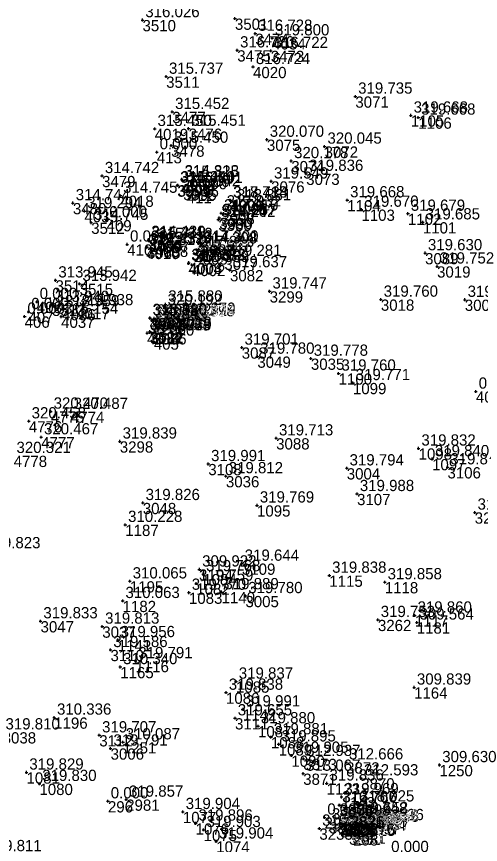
# Model space of a CAD drawing. Extents: x -829398 to -819400, y -1074439 to -1067977.
# Drawn here: x -820826.2 to -820776.6, y -1069859.2 to -1069770.8 of the extents above; entities that cross this region are included whole.
import ezdxf

# ---------------------------------------------------------------- set-up
doc = ezdxf.new("R2010")
doc.units = 0
for name, color, linetype in [('Vrstva 60', 7, 'Continuous'), ('Vrstva 61', 7, 'Continuous'), ('Čísla bodů_doměření_2012', 7, 'Continuous')]:
    doc.layers.add(name, color=color, linetype=linetype)

# ---------------------------------------------------------------- blocks, each defined once
blk = doc.blocks.new('BOD')
at = {"layer": 'Čísla bodů_doměření_2012'}
for p, q in [((-0.15, 0), (0.15, 0)), ((0, -0.15), (0, 0.15))]:
    blk.add_line(p, q, dxfattribs=at)

msp = doc.modelspace()

# ---------------------------------------------------------------- block references
at = {"layer": 'Vrstva 60'}
for p in [(-820812.71, -1069771.21), (-820812.71, -1069771.21), (-820802.837, -1069771.056), (-820802.837, -1069771.056), (-820800.663, -1069772.662), (-820800.663, -1069772.662), (-820798.853, -1069773.15), (-820798.853, -1069773.15), (-820802.592, -1069774.439), (-820802.592, -1069774.439), (-820799.004, -1069774.491), (-820799.004, -1069774.491), (-820800.902, -1069776.216), (-820800.902, -1069776.216), (-820810.183, -1069777.248), (-820810.183, -1069777.248), (-820789.975, -1069779.37), (-820789.975, -1069779.37), (-820809.528, -1069781.008), (-820809.528, -1069781.008), (-820784.053, -1069781.39), (-820784.053, -1069781.39), (-820783.25, -1069781.613), (-820783.25, -1069781.613), (-820811.404, -1069782.823), (-820811.404, -1069782.823), (-820807.782, -1069782.8), (-820807.782, -1069782.8), (-820799.422, -1069783.976), (-820799.422, -1069783.976), (-820809.655, -1069784.609), (-820809.655, -1069784.609), (-820793.254, -1069784.708), (-820793.254, -1069784.708), (-820811.18, -1069785.31), (-820796.822, -1069786.258), (-820796.822, -1069786.258), (-820795.226, -1069787.614), (-820795.226, -1069787.614), (-820817.03, -1069787.852), (-820817.03, -1069787.852), (-820808.51, -1069788.243), (-820808.51, -1069788.243), (-820808.505, -1069788.191), (-820808.505, -1069788.191), (-820798.969, -1069788.429), (-820798.969, -1069788.429), (-820808.997, -1069788.879), (-820808.997, -1069788.879), (-820808.939, -1069788.84), (-820808.939, -1069788.84), (-820808.359, -1069789.252), (-820808.359, -1069789.252), (-820808.122, -1069788.899), (-820808.122, -1069788.899), (-820807.99, -1069789.58), (-820807.71, -1069789.33), (-820815.081, -1069789.956), (-820815.081, -1069789.956), (-820803.336, -1069790.454), (-820803.336, -1069790.454), (-820803.304, -1069790.466), (-820803.304, -1069790.466), (-820790.836, -1069790.433), (-820790.836, -1069790.433), (-820820.141, -1069790.746), (-820820.141, -1069790.746), (-820802.926, -1069790.754), (-820802.926, -1069790.754), (-820818.912, -1069791.602), (-820818.912, -1069791.602), (-820804.294, -1069791.834), (-820804.294, -1069791.834), (-820804.016, -1069791.412), (-820804.016, -1069791.412), (-820789.325, -1069791.447), (-820789.325, -1069791.447), (-820784.356, -1069791.874), (-820784.356, -1069791.874), (-820818.188, -1069792.841), (-820818.188, -1069792.841), (-820816.55, -1069792.57), (-820804.608, -1069792.513), (-820804.608, -1069792.513), (-820804.599, -1069792.52), (-820804.599, -1069792.52), (-820804.507, -1069792.331), (-820804.507, -1069792.331), (-820782.764, -1069792.796), (-820782.764, -1069792.796), (-820812.071, -1069794.661), (-820812.071, -1069794.661), (-820812.028, -1069794.771), (-820812.028, -1069794.771), (-820811.325, -1069794.89), (-820811.325, -1069794.89), (-820814.34, -1069795.16), (-820812.309, -1069795.529), (-820812.309, -1069795.529), (-820812.222, -1069795.459), (-820812.222, -1069795.459), (-820811.398, -1069795.298), (-820811.398, -1069795.298), (-820806.896, -1069795.74), (-820806.896, -1069795.74), (-820806.558, -1069795.361), (-820806.558, -1069795.361), (-820806.422, -1069795.155), (-820806.422, -1069795.155), (-820806.421, -1069795.162), (-820806.421, -1069795.162), (-820807.176, -1069796.124), (-820807.176, -1069796.124), (-820782.527, -1069796.087), (-820782.527, -1069796.087), (-820807.805, -1069797.187), (-820807.805, -1069797.187), (-820807.761, -1069797.116), (-820807.761, -1069797.116), (-820807.429, -1069797.344), (-820807.429, -1069797.344), (-820803.964, -1069796.683), (-820803.964, -1069796.683), (-820781.248, -1069797.504), (-820781.248, -1069797.504), (-820803.365, -1069797.904), (-820803.365, -1069797.904), (-820821.999, -1069798.995), (-820821.999, -1069798.995), (-820819.425, -1069799.364), (-820819.425, -1069799.364), (-820799.131, -1069800.171), (-820799.131, -1069800.171), (-820787.251, -1069801.046), (-820787.251, -1069801.046), (-820778.284, -1069801.062), (-820778.284, -1069801.062), (-820823.99, -1069801.29), (-820822.371, -1069801.6), (-820822.371, -1069801.6), (-820819.792, -1069801.954), (-820819.792, -1069801.954), (-820810.332, -1069801.918), (-820810.332, -1069801.918), (-820810.259, -1069801.564), (-820810.259, -1069801.564), (-820824.89, -1069802.37), (-820821.285, -1069802.07), (-820821.285, -1069802.07), (-820825.3, -1069802.86), (-820821.399, -1069802.873), (-820821.399, -1069802.873), (-820811.936, -1069803.003), (-820811.936, -1069803.003), (-820811.903, -1069803.054), (-820811.903, -1069803.054), (-820811.699, -1069803.269), (-820811.699, -1069803.269), (-820811.458, -1069803.058), (-820811.458, -1069803.058), (-820808.959, -1069803.137), (-820808.959, -1069803.137), (-820808.894, -1069803.095), (-820808.894, -1069803.095), (-820808.889, -1069802.871), (-820808.889, -1069802.871), (-820811.919, -1069804.569), (-820811.919, -1069804.569), (-820811.916, -1069804.467), (-820811.916, -1069804.467), (-820812.215, -1069804.624), (-820812.215, -1069804.624), (-820811.575, -1069804.647), (-820811.575, -1069804.647), (-820811.5, -1069805.2), (-820802.111, -1069806.162), (-820802.111, -1069806.162), (-820800.442, -1069807.132), (-820800.442, -1069807.132), (-820794.726, -1069807.352), (-820794.726, -1069807.352), (-820791.759, -1069808.934), (-820791.759, -1069808.934), (-820790.232, -1069809.951), (-820790.232, -1069809.951), (-820777.1, -1069810.86), (-820822.499, -1069812.997), (-820822.499, -1069812.997), (-820820.357, -1069813.023), (-820820.357, -1069813.023), (-820824.85, -1069814.035), (-820824.85, -1069814.035), (-820823.529, -1069815.739), (-820823.529, -1069815.739), (-820798.435, -1069815.854), (-820798.435, -1069815.854), (-820815.134, -1069816.188), (-820815.134, -1069816.188), (-820783.222, -1069816.937), (-820783.222, -1069816.937), (-820805.686, -1069818.6), (-820805.686, -1069818.6), (-820781.783, -1069818.075), (-820781.783, -1069818.075), (-820790.894, -1069819.057), (-820790.894, -1069819.057), (-820780.137, -1069818.945), (-820780.137, -1069818.945), (-820803.801, -1069819.896), (-820803.801, -1069819.896), (-820789.796, -1069821.797), (-820789.796, -1069821.797), (-820812.679, -1069822.755), (-820812.679, -1069822.755), (-820800.477, -1069823.018), (-820800.477, -1069823.018), (-820777.225, -1069823.774), (-820777.225, -1069823.774), (-820814.55, -1069825.091), (-820814.55, -1069825.091), (-820802.09, -1069829.232), (-820802.09, -1069829.232), (-820806.637, -1069829.849), (-820806.637, -1069829.849), (-820814.058, -1069831.12), (-820814.058, -1069831.12), (-820806.222, -1069830.347), (-820806.222, -1069830.347), (-820792.754, -1069830.515), (-820792.754, -1069830.515), (-820806.972, -1069831.36), (-820806.972, -1069831.36), (-820786.832, -1069831.215), (-820786.832, -1069831.215), (-820807.747, -1069832.333), (-820807.747, -1069832.333), (-820804.256, -1069832.274), (-820804.256, -1069832.274), (-820801.716, -1069832.691), (-820801.716, -1069832.691), (-820814.828, -1069833.212), (-820814.828, -1069833.212), (-820823.598, -1069835.381), (-820823.598, -1069835.381), (-820787.565, -1069835.241), (-820787.565, -1069835.241), (-820783.631, -1069834.767), (-820783.631, -1069834.767), (-820783.419, -1069835.514), (-820783.419, -1069835.514), (-820817.005, -1069835.95), (-820817.005, -1069835.95), (-820815.343, -1069837.388), (-820815.343, -1069837.388), (-820816.129, -1069838.451), (-820816.129, -1069838.451), (-820813.459, -1069839.633), (-820813.459, -1069839.633), (-820815.084, -1069840.273), (-820815.084, -1069840.273), (-820802.723, -1069841.819), (-820802.723, -1069841.819), (-820783.703, -1069842.452), (-820783.703, -1069842.452), (-820803.791, -1069843.006), (-820803.791, -1069843.006), (-820801.975, -1069844.789), (-820801.975, -1069844.789), (-820822.14, -1069845.663), (-820822.14, -1069845.663), (-820802.83, -1069845.741), (-820802.83, -1069845.741), (-820800.369, -1069846.584), (-820800.369, -1069846.584), (-820817.326, -1069847.556), (-820817.326, -1069847.556), (-820798.987, -1069847.76), (-820798.987, -1069847.76), (-820814.8, -1069848.302), (-820814.8, -1069848.302), (-820798.162, -1069848.525), (-820798.162, -1069848.525), (-820816.119, -1069848.966), (-820816.119, -1069848.966), (-820796.81, -1069849.731), (-820796.81, -1069849.731), (-820795.525, -1069850.076), (-820795.525, -1069850.076), (-820790.96, -1069850.445), (-820790.96, -1069850.445), (-820780.998, -1069850.736), (-820780.998, -1069850.736), (-820825.099, -1069851.526), (-820825.099, -1069851.526), (-820795.546, -1069851.655), (-820795.546, -1069851.655), (-820789.351, -1069852.148), (-820789.351, -1069852.148), (-820823.717, -1069852.742), (-820823.717, -1069852.742), (-820793.038, -1069852.694), (-820793.038, -1069852.694), (-820816.4, -1069854.6), (-820814.451, -1069854.423), (-820814.451, -1069854.423), (-820791.45, -1069854.151), (-820791.45, -1069854.151), (-820789.783, -1069854.932), (-820789.783, -1069854.932), (-820808.397, -1069855.74), (-820808.397, -1069855.74), (-820791.689, -1069855.017), (-820791.689, -1069855.017), (-820791.646, -1069855.027), (-820791.646, -1069855.027), (-820793.27, -1069856.33), (-820790.518, -1069856.221), (-820790.518, -1069856.221), (-820790.442, -1069856.176), (-820790.442, -1069856.176), (-820807.035, -1069856.969), (-820807.035, -1069856.969), (-820793.819, -1069857.514), (-820793.819, -1069857.514), (-820792.776, -1069856.852), (-820792.776, -1069856.852), (-820791.604, -1069857.036), (-820791.604, -1069857.036), (-820791.598, -1069857.26), (-820791.598, -1069857.26), (-820791.571, -1069856.957), (-820791.571, -1069856.957), (-820791.383, -1069857.015), (-820791.383, -1069857.015), (-820791.209, -1069857.189), (-820791.209, -1069857.189), (-820791.128, -1069857.059), (-820791.128, -1069857.059), (-820791.082, -1069856.993), (-820791.082, -1069856.993), (-820789.314, -1069856.991), (-820789.314, -1069856.991), (-820789.278, -1069857.103), (-820789.278, -1069857.103), (-820788.759, -1069856.924), (-820788.759, -1069856.924), (-820806.182, -1069857.661), (-820806.182, -1069857.661), (-820790.652, -1069858.055), (-820790.652, -1069858.055), (-820790.289, -1069857.944), (-820790.289, -1069857.944), (-820790.21, -1069858.13), (-820804.835, -1069858.886), (-820804.835, -1069858.886)]:
    msp.add_blockref('BOD', p, dxfattribs=at)

# ---------------------------------------------------------------- texts
for s, p in [('3510', (-820812.71, -1069772.41)), ('3501', (-820802.837, -1069772.256)), ('3474', (-820800.663, -1069773.862)), ('4034', (-820798.853, -1069774.35)), ('3475', (-820802.592, -1069775.639)), ('3473', (-820799.004, -1069775.691)), ('4020', (-820800.902, -1069777.416)), ('3511', (-820810.183, -1069778.448)), ('3071', (-820789.975, -1069780.57)), ('3477', (-820809.528, -1069782.208)), ('1105', (-820784.053, -1069782.59)), ('1106', (-820783.25, -1069782.813)), ('4019', (-820811.404, -1069784.023)), ('3476', (-820807.782, -1069784)), ('3075', (-820799.422, -1069785.176)), ('3478', (-820809.655, -1069785.809)), ('3072', (-820793.254, -1069785.908)), ('413', (-820811.18, -1069786.51)), ('3074', (-820796.822, -1069787.458)), ('3073', (-820795.226, -1069788.814)), ('3479', (-820817.03, -1069789.052)), ('3993', (-820808.51, -1069789.443)), ('3992', (-820808.505, -1069789.391)), ('3076', (-820798.969, -1069789.629)), ('3991', (-820808.997, -1069790.079)), ('3994', (-820808.939, -1069790.04)), ('3995', (-820808.359, -1069790.452)), ('3996', (-820808.122, -1069790.099)), ('412', (-820807.71, -1069790.53)), ('4018', (-820815.081, -1069791.156)), ('411', (-820807.99, -1069790.78)), ('3480', (-820820.141, -1069791.946)), ('3999', (-820803.336, -1069791.654)), ('4000', (-820803.304, -1069791.666)), ('4001', (-820802.926, -1069791.954)), ('1104', (-820790.836, -1069791.633)), ('4035', (-820818.912, -1069792.802)), ('3998', (-820804.294, -1069793.034)), ('3997', (-820804.016, -1069792.612)), ('1103', (-820789.325, -1069792.647)), ('1102', (-820784.356, -1069793.074)), ('3512', (-820818.188, -1069794.041)), ('409', (-820816.55, -1069793.77)), ('3300', (-820804.608, -1069793.713)), ('3989', (-820804.599, -1069793.72)), ('3990', (-820804.507, -1069793.531)), ('1101', (-820782.764, -1069793.996)), ('3986', (-820812.071, -1069795.861)), ('410', (-820814.34, -1069796.36)), ('4010', (-820812.309, -1069796.729)), ('3985', (-820812.222, -1069796.659)), ('4009', (-820812.028, -1069795.971)), ('4008', (-820811.398, -1069796.498)), ('4007', (-820811.325, -1069796.09)), ('3987', (-820806.558, -1069796.561)), ('3301', (-820806.422, -1069796.355)), ('3988', (-820806.421, -1069796.362)), ('4005', (-820807.176, -1069797.324)), ('4006', (-820806.896, -1069796.94)), ('3089', (-820782.527, -1069797.287)), ('4004', (-820807.805, -1069798.387)), ('4003', (-820807.761, -1069798.316)), ('4002', (-820807.429, -1069798.544)), ('3077', (-820803.964, -1069797.883)), ('3082', (-820803.365, -1069799.104)), ('3019', (-820781.248, -1069798.704)), ('3514', (-820821.999, -1069800.195)), ('3515', (-820819.425, -1069800.564)), ('3299', (-820799.131, -1069801.371)), ('408', (-820823.99, -1069802.49)), ('3513', (-820822.371, -1069802.8)), ('4012', (-820810.259, -1069802.764)), ('3018', (-820787.251, -1069802.246)), ('3003', (-820778.284, -1069802.262)), ('407', (-820824.89, -1069803.57)), ('4036', (-820821.285, -1069803.27)), ('4017', (-820819.792, -1069803.154)), ('3084', (-820810.332, -1069803.118)), ('406', (-820825.3, -1069804.06)), ('4037', (-820821.399, -1069804.073)), ('4011', (-820811.936, -1069804.203)), ('3984', (-820811.903, -1069804.254)), ('3983', (-820811.699, -1069804.469)), ('3085', (-820811.458, -1069804.258)), ('3083', (-820808.959, -1069804.337)), ('4779', (-820808.894, -1069804.295)), ('4013', (-820808.889, -1069804.071)), ('3522', (-820811.916, -1069805.667)), ('4014', (-820812.215, -1069805.824)), ('3982', (-820811.919, -1069805.769)), ('3086', (-820811.575, -1069805.847)), ('405', (-820811.5, -1069806.4)), ('3087', (-820802.111, -1069807.362)), ('3049', (-820800.442, -1069808.332)), ('3035', (-820794.726, -1069808.552)), ('1100', (-820791.759, -1069810.134)), ('1099', (-820790.232, -1069811.151)), ('404', (-820777.1, -1069812.06)), ('4775', (-820822.499, -1069814.197)), ('4774', (-820820.357, -1069814.223)), ('4776', (-820824.85, -1069815.235)), ('4777', (-820823.529, -1069816.939)), ('3088', (-820798.435, -1069817.054)), ('3298', (-820815.134, -1069817.388)), ('4778', (-820826.469, -1069818.928)), ('1098', (-820783.222, -1069818.137)), ('3108', (-820805.686, -1069819.8)), ('1097', (-820781.783, -1069819.275)), ('3004', (-820790.894, -1069820.257)), ('3106', (-820780.137, -1069820.145)), ('3036', (-820803.801, -1069821.096)), ('3107', (-820789.796, -1069822.997)), ('3048', (-820812.679, -1069823.955)), ('1095', (-820800.477, -1069824.218)), ('3263', (-820777.225, -1069824.974)), ('1187', (-820814.55, -1069826.291)), ('3109', (-820802.09, -1069830.432)), ('1194', (-820806.637, -1069831.049)), ('1084', (-820806.222, -1069831.547)), ('1115', (-820792.754, -1069831.715)), ('1195', (-820814.058, -1069832.32)), ('1082', (-820806.972, -1069832.56)), ('1118', (-820786.832, -1069832.415)), ('1083', (-820807.747, -1069833.533)), ('1140', (-820804.256, -1069833.474)), ('3005', (-820801.716, -1069833.891)), ('1182', (-820814.828, -1069834.412)), ('3047', (-820823.598, -1069836.581)), ('3262', (-820787.565, -1069836.441)), ('1117', (-820783.631, -1069835.967)), ('3037', (-820817.005, -1069837.15)), ('1181', (-820783.419, -1069836.714)), ('1141', (-820815.343, -1069838.588)), ('3110', (-820816.129, -1069839.651)), ('1116', (-820813.459, -1069840.833)), ('1165', (-820815.084, -1069841.473)), ('1085', (-820802.723, -1069843.019)), ('1164', (-820783.703, -1069843.652)), ('1086', (-820803.791, -1069844.206)), ('1142', (-820801.975, -1069845.989)), ('1196', (-820822.14, -1069846.863)), ('3111', (-820802.83, -1069846.941)), ('1087', (-820800.369, -1069847.784)), ('3038', (-820827.642, -1069848.439)), ('3112', (-820817.326, -1069848.756)), ('1088', (-820798.987, -1069848.96)), ('1251', (-820814.8, -1069849.502)), ('1089', (-820798.162, -1069849.725)), ('3006', (-820816.119, -1069850.166)), ('1090', (-820796.81, -1069850.931)), ('3873', (-820795.525, -1069851.276)), ('3872', (-820790.96, -1069851.645)), ('1250', (-820780.998, -1069851.936)), ('1081', (-820825.099, -1069852.726)), ('3871', (-820795.546, -1069852.855)), ('3870', (-820789.351, -1069853.348)), ('1080', (-820823.717, -1069853.942)), ('1123', (-820793.038, -1069853.894)), ('296', (-820816.4, -1069855.8)), ('2981', (-820814.451, -1069855.623)), ('1143', (-820791.45, -1069855.351)), ('1077', (-820808.397, -1069856.94)), ('3874', (-820791.689, -1069856.217)), ('3875', (-820791.646, -1069856.227)), ('3898', (-820789.783, -1069856.132)), ('297', (-820793.27, -1069857.53)), ('3831', (-820790.518, -1069857.421)), ('3826', (-820790.442, -1069857.376)), ('1076', (-820807.035, -1069858.169)), ('3817', (-820792.776, -1069858.052)), ('3819', (-820791.604, -1069858.236)), ('3829', (-820791.598, -1069858.46)), ('3818', (-820791.571, -1069858.157)), ('3828', (-820791.383, -1069858.215)), ('3820', (-820791.209, -1069858.389)), ('3827', (-820791.128, -1069858.259)), ('3832', (-820791.082, -1069858.193)), ('3876', (-820789.314, -1069858.191)), ('3825', (-820789.278, -1069858.303)), ('3897', (-820788.759, -1069858.124)), ('1075', (-820806.182, -1069858.861)), ('3235', (-820793.819, -1069858.714)), ('3830', (-820790.652, -1069859.255)), ('3821', (-820790.289, -1069859.144)), ('298', (-820790.21, -1069859.33)), ('1074', (-820804.835, -1069860.086))]:
    msp.add_text(s, height=1.2, dxfattribs=at).set_placement(p)
at = {"layer": 'Vrstva 61'}
for s, p in [('316.026', (-820812.41, -1069770.91)), ('316.728', (-820800.363, -1069772.362)), ('319.800', (-820798.553, -1069772.85)), ('316.720', (-820802.292, -1069774.139)), ('316.722', (-820798.704, -1069774.191)), ('316.724', (-820800.602, -1069775.916)), ('315.737', (-820809.883, -1069776.948)), ('319.735', (-820789.675, -1069779.07)), ('315.452', (-820809.228, -1069780.708)), ('319.668', (-820783.753, -1069781.09)), ('319.668', (-820782.95, -1069781.313)), ('315.450', (-820811.104, -1069782.523)), ('315.451', (-820807.482, -1069782.5)), ('315.450', (-820809.355, -1069784.309)), ('320.070', (-820799.122, -1069783.676)), ('320.045', (-820792.954, -1069784.408)), ('0.000', (-820810.88, -1069785.01)), ('320.178', (-820796.522, -1069785.958)), ('314.742', (-820816.73, -1069787.552)), ('315.325', (-820808.21, -1069787.943)), ('314.813', (-820808.205, -1069787.891)), ('319.836', (-820794.926, -1069787.314)), ('314.486', (-820808.697, -1069788.579)), ('315.340', (-820808.639, -1069788.54)), ('315.341', (-820807.822, -1069788.599)), ('319.549', (-820798.669, -1069788.129)), ('314.745', (-820814.781, -1069789.656)), ('315.342', (-820808.059, -1069788.952)), ('0.000', (-820807.69, -1069789.28)), ('0.000', (-820807.41, -1069789.03)), ('314.744', (-820819.841, -1069790.446)), ('317.718', (-820803.036, -1069790.154)), ('318.414', (-820803.004, -1069790.166)), ('318.381', (-820802.626, -1069790.454)), ('319.668', (-820790.536, -1069790.133)), ('319.294', (-820818.612, -1069791.302)), ('317.910', (-820803.994, -1069791.534)), ('317.932', (-820803.716, -1069791.112)), ('319.670', (-820789.025, -1069791.147)), ('0.000', (-820816.25, -1069792.27)), ('317.202', (-820804.308, -1069792.213)), ('314.242', (-820804.299, -1069792.22)), ('314.257', (-820804.207, -1069792.031)), ('319.679', (-820784.056, -1069791.574)), ('314.745', (-820817.888, -1069792.541)), ('319.685', (-820782.464, -1069792.496)), ('0.000', (-820814.04, -1069794.86)), ('314.439', (-820811.771, -1069794.361)), ('315.318', (-820811.728, -1069794.471)), ('315.320', (-820811.098, -1069794.998)), ('315.312', (-820811.025, -1069794.59)), ('314.308', (-820806.258, -1069795.061)), ('317.200', (-820806.122, -1069794.855)), ('314.301', (-820806.121, -1069794.862)), ('315.317', (-820812.009, -1069795.229)), ('314.431', (-820811.922, -1069795.159)), ('317.907', (-820806.876, -1069795.824)), ('317.923', (-820806.596, -1069795.44)), ('319.630', (-820782.227, -1069795.787)), ('318.372', (-820807.461, -1069796.816)), ('319.281', (-820803.664, -1069796.383)), ('317.388', (-820807.505, -1069796.887)), ('318.359', (-820807.129, -1069797.044)), ('319.637', (-820803.065, -1069797.604)), ('319.752', (-820780.948, -1069797.204)), ('313.945', (-820821.699, -1069798.695)), ('313.942', (-820819.125, -1069799.064)), ('319.747', (-820798.831, -1069799.871)), ('0.000', (-820823.69, -1069800.99)), ('315.880', (-820809.959, -1069801.264)), ('319.760', (-820786.951, -1069800.746)), ('319.760', (-820777.984, -1069800.762)), ('0.000', (-820824.59, -1069802.07)), ('313.940', (-820822.071, -1069801.3)), ('318.959', (-820820.985, -1069801.77)), ('313.938', (-820819.492, -1069801.654)), ('320.192', (-820810.032, -1069801.618)), ('0.000', (-820825, -1069802.56)), ('315.154', (-820821.099, -1069802.573)), ('315.380', (-820811.636, -1069802.703)), ('313.930', (-820811.603, -1069802.754)), ('313.865', (-820811.399, -1069802.969)), ('320.392', (-820811.158, -1069802.758)), ('320.393', (-820808.659, -1069802.837)), ('319.624', (-820808.594, -1069802.795)), ('316.670', (-820808.589, -1069802.571)), ('319.366', (-820811.915, -1069804.324)), ('313.890', (-820811.619, -1069804.269)), ('313.827', (-820811.616, -1069804.167)), ('320.375', (-820811.275, -1069804.347)), ('0.000', (-820811.2, -1069804.9)), ('319.701', (-820801.811, -1069805.862)), ('319.780', (-820800.142, -1069806.832)), ('319.778', (-820794.426, -1069807.052)), ('319.760', (-820791.459, -1069808.634)), ('319.771', (-820789.932, -1069809.651)), ('0.000', (-820776.8, -1069810.56)), ('320.470', (-820822.199, -1069812.697)), ('320.487', (-820820.057, -1069812.723)), ('320.458', (-820824.55, -1069813.735)), ('320.467', (-820823.229, -1069815.439)), ('319.839', (-820814.834, -1069815.888)), ('319.713', (-820798.135, -1069815.554)), ('319.832', (-820782.922, -1069816.637)), ('320.321', (-820826.169, -1069817.428)), ('319.840', (-820781.483, -1069817.775)), ('319.991', (-820805.386, -1069818.3)), ('319.794', (-820790.594, -1069818.757)), ('319.843', (-820779.837, -1069818.645)), ('319.812', (-820803.501, -1069819.596)), ('319.988', (-820789.496, -1069821.497)), ('319.826', (-820812.379, -1069822.455)), ('319.769', (-820800.177, -1069822.718)), ('319.735', (-820776.925, -1069823.474)), ('310.228', (-820814.25, -1069824.791)), ('319.823', (-820829.406, -1069827.598)), ('319.644', (-820801.79, -1069828.932)), ('309.922', (-820806.337, -1069829.549)), ('319.768', (-820805.922, -1069830.047)), ('319.838', (-820792.454, -1069830.215)), ('310.065', (-820813.758, -1069830.82)), ('319.759', (-820806.672, -1069831.06)), ('319.858', (-820786.532, -1069830.915)), ('319.770', (-820807.447, -1069832.033)), ('319.889', (-820803.956, -1069831.974)), ('310.063', (-820814.528, -1069832.912)), ('319.780', (-820801.416, -1069832.391)), ('319.860', (-820783.331, -1069834.467)), ('319.833', (-820823.298, -1069835.081)), ('319.813', (-820816.705, -1069835.65)), ('319.753', (-820787.265, -1069834.941)), ('309.564', (-820783.119, -1069835.214)), ('319.956', (-820815.043, -1069837.088)), ('319.586', (-820815.829, -1069838.151)), ('310.340', (-820814.784, -1069839.973)), ('319.791', (-820813.159, -1069839.333)), ('319.837', (-820802.423, -1069841.519)), ('319.838', (-820803.491, -1069842.706)), ('309.839', (-820783.403, -1069842.152)), ('319.991', (-820801.675, -1069844.489)), ('310.336', (-820821.84, -1069845.363)), ('319.655', (-820802.53, -1069845.441)), ('319.880', (-820800.069, -1069846.284)), ('319.810', (-820827.342, -1069846.939)), ('319.707', (-820817.026, -1069847.256)), ('310.087', (-820814.5, -1069848.002)), ('319.881', (-820798.687, -1069847.46)), ('319.791', (-820815.819, -1069848.666)), ('319.895', (-820797.862, -1069848.225)), ('319.905', (-820796.51, -1069849.431)), ('312.937', (-820795.225, -1069849.776)), ('312.666', (-820790.66, -1069850.145)), ('309.630', (-820780.698, -1069850.436)), ('319.829', (-820824.799, -1069851.226)), ('313.067', (-820795.246, -1069851.355)), ('319.830', (-820823.417, -1069852.442)), ('319.836', (-820792.738, -1069852.394)), ('312.593', (-820789.051, -1069851.848)), ('319.857', (-820814.151, -1069854.123)), ('319.969', (-820791.15, -1069853.851)), ('0.000', (-820816.1, -1069854.3)), ('316.707', (-820791.389, -1069854.717)), ('312.766', (-820791.346, -1069854.727)), ('318.025', (-820789.483, -1069854.632)), ('319.904', (-820808.097, -1069855.44)), ('0.000', (-820792.97, -1069856.03)), ('316.748', (-820790.218, -1069855.921)), ('319.652', (-820790.142, -1069855.876)), ('319.896', (-820806.735, -1069856.669)), ('319.666', (-820792.476, -1069856.552)), ('319.721', (-820791.304, -1069856.736)), ('319.677', (-820791.271, -1069856.657)), ('319.644', (-820791.083, -1069856.715)), ('319.639', (-820790.909, -1069856.889)), ('319.643', (-820790.828, -1069856.759)), ('316.850', (-820790.782, -1069856.693)), ('312.490', (-820789.014, -1069856.691)), ('319.656', (-820788.978, -1069856.803)), ('317.996', (-820788.459, -1069856.624)), ('319.903', (-820805.882, -1069857.361)), ('319.576', (-820793.519, -1069857.214)), ('319.643', (-820791.298, -1069856.96)), ('319.654', (-820790.352, -1069857.755)), ('319.657', (-820789.989, -1069857.644)), ('319.904', (-820804.535, -1069858.586)), ('0.000', (-820789.91, -1069857.83)), ('319.811', (-820829.274, -1069859.935)), ('0.000', (-820786.15, -1069860.03))]:
    msp.add_text(s, height=1.2, dxfattribs=at).set_placement(p)

doc.saveas('drawing.dxf')
